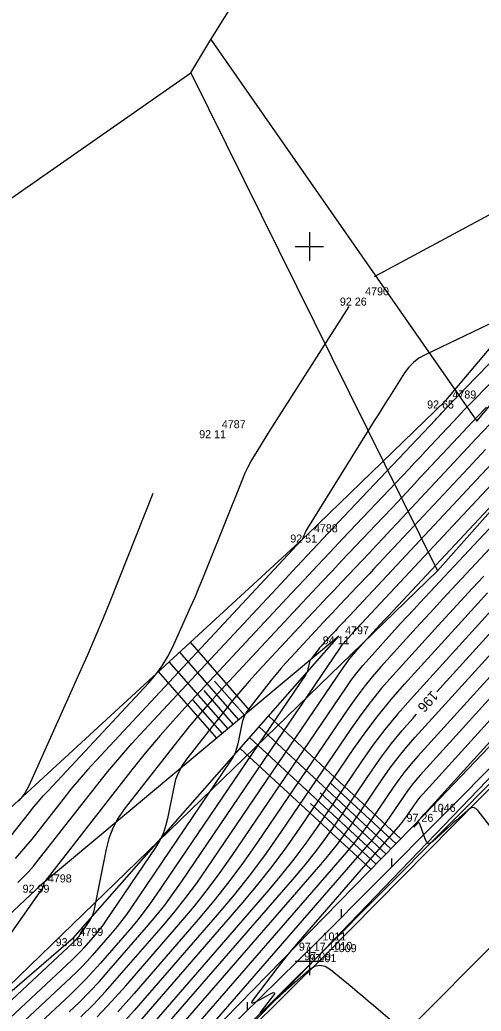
# Model space of a CAD drawing. Extents: x -711081 to -709338, y -1025122 to -1024092.
# Drawn here: x -709535.12 to -709519, y -1024226.76 to -1024192.07 of the extents above; entities that cross this region are included whole.
import ezdxf

# ---------------------------------------------------------------- set-up
doc = ezdxf.new("R2010")
doc.units = 0
for name, color, linetype in [('Ex_Contour Labels', 7, 'Continuous'), ('Ex_Major Contours', 7, 'Continuous'), ('Ex_Minor Contours', 7, 'Continuous'), ('Z_body', 7, 'Continuous'), ('Z_body_cisla', 7, 'Continuous'), ('Z_body_vysky_redukovane', 7, 'Continuous'), ('Z_hektometricka_sit', 7, 'Continuous'), ('Z_hrany_paty', 7, 'Continuous'), ('Z_katastr_hranice', 7, 'Continuous'), ('Z_katastr_vnitrni_kresba', 7, 'Continuous'), ('Z_komunikace', 7, 'Continuous'), ('Z_obruba', 7, 'Continuous'), ('Z_pole_rozhranni', 7, 'Continuous'), ('Z_svodidla', 7, 'Continuous'), ('Z_svodidla_znacky', 7, 'Continuous'), ('Z_technicke_srafy', 7, 'Continuous'), ('Z_vdz12_prerusovana', 7, 'Continuous')]:
    doc.layers.add(name, color=color, linetype=linetype)

# ---------------------------------------------------------------- blocks, each defined once
blk = doc.blocks.new('POINT_DISPLAY')
blk.add_line((0, 0), (0, 0))
blk = doc.blocks.new('Z529')
blk.add_line((0, 0), (0.2, 0.2))

msp = doc.modelspace()

# ---------------------------------------------------------------- linework, layer by layer
at = {"layer": 'Ex_Major Contours'}
for points in [[(-709513.489, -1024199.432), (-709519.207, -1024205.327), (-709519.401, -1024205.529), (-709519.595, -1024205.732), (-709519.788, -1024205.935), (-709519.979, -1024206.139), (-709520.744, -1024206.958), (-709520.936, -1024207.163), (-709521.127, -1024207.367), (-709521.319, -1024207.571), (-709521.512, -1024207.775), (-709523.826, -1024210.22), (-709524.276, -1024210.695), (-709524.724, -1024211.172), (-709525.172, -1024211.649), (-709525.619, -1024212.128), (-709529.119, -1024215.882), (-709529.672, -1024216.488), (-709530.211, -1024217.105), (-709530.736, -1024217.734), (-709531.248, -1024218.375), (-709534.25, -1024222.217), (-709534.262, -1024222.235), (-709534.272, -1024222.255), (-709534.28, -1024222.275), (-709534.286, -1024222.296), (-709534.303, -1024222.384), (-709534.308, -1024222.406), (-709534.316, -1024222.427), (-709534.326, -1024222.446), (-709534.337, -1024222.465), (-709538.027, -1024227.713)], [(-709518.391, -1024207.35), (-709518.998, -1024207.996), (-709523.6, -1024212.924), (-709523.644, -1024212.971), (-709523.688, -1024213.018), (-709523.733, -1024213.065), (-709523.777, -1024213.113), (-709523.956, -1024213.301), (-709524, -1024213.348), (-709524.045, -1024213.395), (-709524.089, -1024213.443), (-709524.133, -1024213.49), (-709524.48, -1024213.862), (-709524.535, -1024213.922), (-709524.588, -1024213.983), (-709524.641, -1024214.046), (-709524.691, -1024214.109), (-709524.929, -1024214.414), (-709524.958, -1024214.455), (-709524.981, -1024214.498), (-709524.998, -1024214.544), (-709525.011, -1024214.592), (-709525.049, -1024214.79), (-709525.061, -1024214.839), (-709525.078, -1024214.885), (-709525.099, -1024214.93), (-709525.125, -1024214.972), (-709530.354, -1024222.688), (-709530.574, -1024223.003), (-709530.804, -1024223.312), (-709531.043, -1024223.613), (-709531.29, -1024223.908), (-709532.299, -1024225.072), (-709532.555, -1024225.359), (-709532.818, -1024225.64), (-709533.088, -1024225.913), (-709533.366, -1024226.179), (-709540.114, -1024232.482)], [(-709535.166, -1024219.412), (-709535.052, -1024219.279), (-709534.95, -1024219.139), (-709534.86, -1024218.99), (-709534.782, -1024218.834), (-709533.029, -1024214.931), (-709532.754, -1024214.309), (-709532.485, -1024213.684), (-709532.223, -1024213.056), (-709531.968, -1024212.426), (-709530.457, -1024208.634)], [(-709516.835, -1024208.588), (-709520.016, -1024211.994), (-709520.329, -1024212.331), (-709520.641, -1024212.669), (-709520.952, -1024213.008), (-709521.262, -1024213.349), (-709522.499, -1024214.713), (-709522.801, -1024215.059), (-709523.091, -1024215.415), (-709523.369, -1024215.781), (-709523.633, -1024216.157), (-709526.81, -1024220.845), (-709527.299, -1024221.544), (-709527.809, -1024222.229), (-709528.339, -1024222.898), (-709528.888, -1024223.551), (-709531.127, -1024226.135), (-709531.695, -1024226.773)], [(-709513.369, -1024210.699), (-709521.039, -1024219.161), (-709521.118, -1024219.25), (-709521.193, -1024219.343), (-709521.265, -1024219.437), (-709521.333, -1024219.535), (-709521.601, -1024219.93), (-709521.669, -1024220.027), (-709521.74, -1024220.123), (-709521.814, -1024220.216), (-709521.891, -1024220.307), (-709525.386, -1024224.341), (-709525.569, -1024224.555), (-709525.749, -1024224.772), (-709525.925, -1024224.992), (-709526.098, -1024225.215), (-709526.95, -1024226.33), (-709527.011, -1024226.422), (-709527.018, -1024226.468), (-709526.971, -1024226.469), (-709526.871, -1024226.424), (-709526.362, -1024226.152), (-709526.262, -1024226.107), (-709526.216, -1024226.108), (-709526.224, -1024226.153), (-709526.285, -1024226.244), (-709526.728, -1024226.81)], [(-709520.547, -1024215.588), (-709517.58, -1024212.316)], [(-709542.662, -1024240.54), (-709534.315, -1024231.713), (-709534.064, -1024231.451), (-709533.808, -1024231.193), (-709533.548, -1024230.939), (-709533.284, -1024230.689), (-709532.221, -1024229.696), (-709531.959, -1024229.444), (-709531.704, -1024229.186), (-709531.455, -1024228.921), (-709531.213, -1024228.649), (-709525.509, -1024222.067), (-709525.137, -1024221.625), (-709524.779, -1024221.173), (-709524.434, -1024220.71), (-709524.103, -1024220.237), (-709522.806, -1024218.323), (-709522.474, -1024217.851), (-709522.126, -1024217.391), (-709521.762, -1024216.944), (-709521.382, -1024216.51), (-709521.252, -1024216.366)], [(-709526.702, -1024226.834), (-709526.364, -1024226.517), (-709526.28, -1024226.438), (-709526.194, -1024226.36), (-709526.108, -1024226.283), (-709526.022, -1024226.206), (-709525.002, -1024225.307), (-709524.818, -1024225.184), (-709524.632, -1024225.142), (-709524.446, -1024225.178), (-709524.258, -1024225.294), (-709523.501, -1024225.919), (-709523.314, -1024226.075), (-709523.126, -1024226.232), (-709522.94, -1024226.389), (-709522.754, -1024226.547), (-709522.011, -1024227.182)]]:
    msp.add_lwpolyline(points, dxfattribs=at)
at = {"layer": 'Ex_Minor Contours'}
for points in [[(-709522.721, -1024201.052), (-709515.788, -1024197.315), (-709515.172, -1024196.959), (-709514.581, -1024196.569), (-709514.013, -1024196.145), (-709513.469, -1024195.686), (-709511.342, -1024193.784), (-709510.825, -1024193.296), (-709510.336, -1024192.781), (-709509.876, -1024192.241), (-709509.445, -1024191.675)], [(-709535.19, -1024222.252), (-709535, -1024222.069), (-709534.818, -1024221.879), (-709534.644, -1024221.681), (-709534.477, -1024221.476), (-709532.438, -1024218.866), (-709532.038, -1024218.366), (-709531.628, -1024217.875), (-709531.208, -1024217.394), (-709530.777, -1024216.921), (-709525.99, -1024211.787), (-709525.443, -1024211.201), (-709524.894, -1024210.616), (-709524.345, -1024210.032), (-709523.794, -1024209.449), (-709520.596, -1024206.071), (-709520.541, -1024206.013), (-709520.486, -1024205.955), (-709520.432, -1024205.897), (-709520.377, -1024205.838), (-709520.158, -1024205.604), (-709520.104, -1024205.546), (-709520.049, -1024205.488), (-709519.993, -1024205.43), (-709519.938, -1024205.372), (-709513.486, -1024198.719)], [(-709535.396, -1024220.589), (-709534.781, -1024219.801), (-709534.625, -1024219.606), (-709534.465, -1024219.415), (-709534.301, -1024219.227), (-709534.132, -1024219.042), (-709530.61, -1024215.265), (-709530.363, -1024214.977), (-709530.142, -1024214.672), (-709529.946, -1024214.349), (-709529.777, -1024214.01), (-709529.151, -1024212.617), (-709528.997, -1024212.268), (-709528.846, -1024211.917), (-709528.699, -1024211.565), (-709528.556, -1024211.211), (-709527.328, -1024208.13), (-709527.239, -1024207.921), (-709527.142, -1024207.716), (-709527.035, -1024207.516), (-709526.92, -1024207.321), (-709526.44, -1024206.547), (-709526.32, -1024206.354), (-709526.199, -1024206.161), (-709526.078, -1024205.969), (-709525.956, -1024205.777), (-709523.614, -1024202.099)], [(-709518.471, -1024202.608), (-709520.955, -1024203.792), (-709521.168, -1024203.912), (-709521.358, -1024204.057), (-709521.525, -1024204.227), (-709521.67, -1024204.424), (-709522.202, -1024205.261), (-709522.335, -1024205.47), (-709522.468, -1024205.68), (-709522.599, -1024205.89), (-709522.73, -1024206.1), (-709525.118, -1024209.952), (-709525.129, -1024209.97), (-709525.139, -1024209.99), (-709525.148, -1024210.009), (-709525.157, -1024210.029), (-709525.194, -1024210.123), (-709525.2, -1024210.137), (-709525.206, -1024210.151), (-709525.211, -1024210.164), (-709525.217, -1024210.178), (-709525.241, -1024210.231), (-709525.248, -1024210.244), (-709525.255, -1024210.257), (-709525.264, -1024210.268), (-709525.273, -1024210.279), (-709532.454, -1024217.982), (-709532.754, -1024218.31), (-709533.047, -1024218.645), (-709533.332, -1024218.986), (-709533.609, -1024219.334), (-709534.705, -1024220.736), (-709534.986, -1024221.081), (-709535.279, -1024221.414)], [(-709518.809, -1024205.628), (-709519.141, -1024205.976), (-709519.471, -1024206.324), (-709519.8, -1024206.674), (-709521.111, -1024208.078), (-709521.439, -1024208.429), (-709521.768, -1024208.779), (-709522.097, -1024209.129), (-709522.427, -1024209.478), (-709523.859, -1024210.99), (-709524.207, -1024211.359), (-709524.554, -1024211.728), (-709524.901, -1024212.098), (-709525.247, -1024212.468), (-709527.96, -1024215.377), (-709528.388, -1024215.847), (-709528.805, -1024216.325), (-709529.212, -1024216.812), (-709529.609, -1024217.308), (-709531.471, -1024219.692), (-709531.692, -1024220.012), (-709531.872, -1024220.351), (-709532.01, -1024220.709), (-709532.107, -1024221.086), (-709532.519, -1024223.192), (-709532.545, -1024223.296), (-709532.581, -1024223.397), (-709532.627, -1024223.493), (-709532.683, -1024223.585), (-709533.012, -1024224.071), (-709533.031, -1024224.098), (-709533.05, -1024224.124), (-709533.071, -1024224.15), (-709533.092, -1024224.175), (-709533.178, -1024224.274), (-709533.2, -1024224.299), (-709533.222, -1024224.323), (-709533.245, -1024224.346), (-709533.269, -1024224.369), (-709543.37, -1024233.804)], [(-709518.688, -1024206.219), (-709519.155, -1024206.713), (-709519.621, -1024207.21), (-709521.916, -1024209.667), (-709522.162, -1024209.93), (-709522.408, -1024210.192), (-709522.655, -1024210.454), (-709522.902, -1024210.715), (-709523.891, -1024211.76), (-709524.138, -1024212.022), (-709524.385, -1024212.284), (-709524.631, -1024212.546), (-709524.876, -1024212.809), (-709526.8, -1024214.872), (-709527.103, -1024215.205), (-709527.4, -1024215.544), (-709527.688, -1024215.89), (-709527.969, -1024216.242), (-709529.29, -1024217.933), (-709529.447, -1024218.16), (-709529.575, -1024218.4), (-709529.673, -1024218.654), (-709529.742, -1024218.921), (-709529.956, -1024220.018), (-709530.023, -1024220.287), (-709530.115, -1024220.545), (-709530.233, -1024220.792), (-709530.377, -1024221.029), (-709532.126, -1024223.61), (-709532.212, -1024223.733), (-709532.302, -1024223.853), (-709532.395, -1024223.971), (-709532.491, -1024224.086), (-709532.885, -1024224.54), (-709532.985, -1024224.652), (-709533.088, -1024224.762), (-709533.193, -1024224.868), (-709533.301, -1024224.972), (-709542.284, -1024233.364)], [(-709518.839, -1024207.103), (-709519.442, -1024207.745), (-709522.758, -1024211.295), (-709522.903, -1024211.45), (-709523.048, -1024211.605), (-709523.194, -1024211.76), (-709523.34, -1024211.914), (-709523.923, -1024212.531), (-709524.069, -1024212.685), (-709524.215, -1024212.84), (-709524.36, -1024212.994), (-709524.505, -1024213.15), (-709525.64, -1024214.367), (-709525.819, -1024214.564), (-709525.994, -1024214.764), (-709526.164, -1024214.968), (-709526.33, -1024215.176), (-709527.11, -1024216.173), (-709527.203, -1024216.307), (-709527.278, -1024216.449), (-709527.336, -1024216.599), (-709527.376, -1024216.757), (-709527.503, -1024217.404), (-709527.542, -1024217.563), (-709527.597, -1024217.715), (-709527.666, -1024217.861), (-709527.751, -1024218.001), (-709531.24, -1024223.149), (-709531.393, -1024223.368), (-709531.553, -1024223.583), (-709531.719, -1024223.792), (-709531.891, -1024223.997), (-709532.592, -1024224.806), (-709532.77, -1024225.006), (-709532.953, -1024225.201), (-709533.141, -1024225.391), (-709533.334, -1024225.576), (-709541.199, -1024232.923)], [(-709533.399, -1024226.783), (-709533.036, -1024226.435), (-709532.683, -1024226.078), (-709532.34, -1024225.713), (-709532.006, -1024225.337), (-709530.69, -1024223.819), (-709530.367, -1024223.434), (-709530.055, -1024223.041), (-709529.756, -1024222.639), (-709529.468, -1024222.227), (-709523.917, -1024214.036), (-709523.875, -1024213.977), (-709523.832, -1024213.919), (-709523.786, -1024213.863), (-709523.739, -1024213.809), (-709523.544, -1024213.594), (-709523.495, -1024213.541), (-709523.446, -1024213.487), (-709523.397, -1024213.434), (-709523.348, -1024213.381), (-709518.457, -1024208.144)], [(-709532.984, -1024226.957), (-709532.549, -1024226.517), (-709532.125, -1024226.066), (-709531.713, -1024225.603), (-709530.089, -1024223.729), (-709529.691, -1024223.255), (-709529.306, -1024222.77), (-709528.937, -1024222.274), (-709528.582, -1024221.766), (-709523.822, -1024214.743), (-709523.706, -1024214.578), (-709523.585, -1024214.418), (-709523.458, -1024214.262), (-709523.325, -1024214.11), (-709522.783, -1024213.512), (-709522.648, -1024213.363), (-709522.511, -1024213.214), (-709522.375, -1024213.066), (-709522.237, -1024212.919), (-709517.916, -1024208.292)], [(-709532.414, -1024226.956), (-709531.91, -1024226.419), (-709531.42, -1024225.869), (-709529.489, -1024223.64), (-709529.015, -1024223.077), (-709528.558, -1024222.5), (-709528.118, -1024221.909), (-709527.696, -1024221.305), (-709523.728, -1024215.45), (-709523.537, -1024215.179), (-709523.338, -1024214.916), (-709523.13, -1024214.66), (-709522.912, -1024214.411), (-709522.023, -1024213.43), (-709521.8, -1024213.186), (-709521.576, -1024212.942), (-709521.352, -1024212.699), (-709521.126, -1024212.456), (-709517.375, -1024208.44)], [(-709517.837, -1024221.37), (-709519.098, -1024219.75), (-709519.183, -1024219.668), (-709519.273, -1024219.635), (-709519.367, -1024219.652), (-709519.466, -1024219.717), (-709519.873, -1024220.082), (-709519.973, -1024220.171), (-709520.072, -1024220.26), (-709520.171, -1024220.349), (-709520.27, -1024220.439), (-709520.7, -1024220.826), (-709520.777, -1024220.878), (-709520.842, -1024220.885), (-709520.896, -1024220.848), (-709520.939, -1024220.765), (-709521.137, -1024220.206), (-709521.151, -1024220.178), (-709521.169, -1024220.166), (-709521.19, -1024220.17), (-709521.215, -1024220.189), (-709521.32, -1024220.297), (-709521.341, -1024220.317), (-709521.349, -1024220.323), (-709521.344, -1024220.314), (-709521.327, -1024220.291), (-709521.171, -1024220.086), (-709521.153, -1024220.063), (-709521.134, -1024220.04), (-709521.115, -1024220.017), (-709521.096, -1024219.994), (-709520.986, -1024219.868), (-709520.98, -1024219.86), (-709520.975, -1024219.853), (-709520.965, -1024219.838), (-709520.959, -1024219.83), (-709520.953, -1024219.823), (-709512.316, -1024210.295)], [(-709514.422, -1024211.103), (-709521.125, -1024218.498), (-709521.279, -1024218.674), (-709521.426, -1024218.855), (-709521.567, -1024219.041), (-709521.701, -1024219.232), (-709522.226, -1024220.006), (-709522.36, -1024220.198), (-709522.5, -1024220.385), (-709522.645, -1024220.568), (-709522.795, -1024220.747), (-709530.314, -1024229.423)], [(-709518.905, -1024211.532), (-709519.306, -1024211.963), (-709519.706, -1024212.396), (-709520.105, -1024212.831), (-709520.501, -1024213.267), (-709522.085, -1024215.014), (-709522.473, -1024215.457), (-709522.844, -1024215.913), (-709523.2, -1024216.382), (-709523.538, -1024216.863), (-709525.98, -1024220.467), (-709526.508, -1024221.222), (-709527.058, -1024221.96), (-709527.629, -1024222.681), (-709528.222, -1024223.386), (-709531.121, -1024226.731), (-709531.621, -1024227.293)], [(-709515.475, -1024211.507), (-709521.21, -1024217.835), (-709521.44, -1024218.097), (-709521.659, -1024218.367), (-709521.869, -1024218.644), (-709522.07, -1024218.929), (-709522.852, -1024220.083), (-709523.052, -1024220.369), (-709523.259, -1024220.648), (-709523.475, -1024220.921), (-709523.7, -1024221.187), (-709531.275, -1024229.928)], [(-709531.244, -1024229.289), (-709524.604, -1024221.627), (-709524.306, -1024221.273), (-709524.019, -1024220.91), (-709523.743, -1024220.539), (-709523.478, -1024220.16), (-709522.438, -1024218.626), (-709522.172, -1024218.247), (-709521.893, -1024217.879), (-709521.601, -1024217.521), (-709521.296, -1024217.172), (-709516.527, -1024211.912)], [(-709531.152, -1024227.371), (-709527.318, -1024222.947), (-709526.798, -1024222.329), (-709526.298, -1024221.697), (-709525.817, -1024221.051), (-709525.354, -1024220.39), (-709523.444, -1024217.57), (-709523.031, -1024216.983), (-709522.598, -1024216.412), (-709522.145, -1024215.856), (-709521.672, -1024215.315), (-709519.686, -1024213.124), (-709519.23, -1024212.623), (-709518.772, -1024212.123)], [(-709518.633, -1024212.72), (-709521.467, -1024215.847), (-709521.923, -1024216.368), (-709522.359, -1024216.903), (-709522.777, -1024217.454), (-709523.175, -1024218.02), (-709524.729, -1024220.313), (-709525.126, -1024220.88), (-709525.538, -1024221.435), (-709525.968, -1024221.977), (-709526.413, -1024222.507), (-709531.183, -1024228.01)]]:
    msp.add_lwpolyline(points, dxfattribs=at)
at = {"layer": 'Z_hektometricka_sit'}
for p, q in [((-709525, -1024199.5), (-709525, -1024200.5)), ((-709525.5, -1024200), (-709524.5, -1024200)), ((-709525, -1024224.5), (-709525, -1024225.5)), ((-709525.5, -1024225), (-709524.5, -1024225))]:
    msp.add_line(p, q, dxfattribs=at)
at = {"layer": 'Z_hrany_paty'}
for p, q in [((-709511.6, -1024210.02), (-709520.95, -1024219.85)), ((-709523.97, -1024213.64), (-709534.37, -1024222.33)), ((-709533.26, -1024224.2), (-709523.97, -1024213.64)), ((-709520.95, -1024219.85), (-709531.3, -1024230.44)), ((-709534.37, -1024222.33), (-709546.81, -1024234)), ((-709533.26, -1024224.2), (-709545.28, -1024234.58))]:
    msp.add_line(p, q, dxfattribs=at)
at = {"layer": 'Z_katastr_hranice'}
for p, q in [((-709528.44, -1024192.76), (-709509.58, -1024162.45)), ((-709519.15, -1024206.11), (-709498.74, -1024181.6)), ((-709529.14, -1024193.93), (-709528.44, -1024192.76)), ((-709528.44, -1024192.76), (-709519.15, -1024206.11)), ((-709572.72, -1024224.35), (-709529.14, -1024193.93)), ((-709529.14, -1024193.93), (-709520.52, -1024211.35)), ((-709517.57, -1024208.01), (-709520.52, -1024211.35)), ((-709520.52, -1024211.35), (-709545.19, -1024235.27))]:
    msp.add_line(p, q, dxfattribs=at)
at = {"layer": 'Z_katastr_vnitrni_kresba'}
for p, q in [((-709525.67, -1024225.85), (-709506.34, -1024205.73)), ((-709551.96, -1024252.1), (-709525.67, -1024225.85))]:
    msp.add_line(p, q, dxfattribs=at)
at = {"layer": 'Z_komunikace'}
for p, q in [((-709524.41, -1024224.76), (-709517.12, -1024217.36)), ((-709532.96, -1024233.22), (-709524.41, -1024224.76))]:
    msp.add_line(p, q, dxfattribs=at)
at = {"layer": 'Z_obruba'}
for p, q in [((-709524.55, -1024224.69), (-709517.18, -1024217.26)), ((-709533.06, -1024233.13), (-709524.55, -1024224.69))]:
    msp.add_line(p, q, dxfattribs=at)
at = {"layer": 'Z_pole_rozhranni'}
for p, q in [((-709520.23, -1024205.39), (-709513.48, -1024197.38)), ((-709525.06, -1024210.08), (-709520.23, -1024205.39)), ((-709536.28, -1024220.4), (-709525.06, -1024210.08))]:
    msp.add_line(p, q, dxfattribs=at)
at = {"layer": 'Z_svodidla'}
for p, q in [((-709524.76, -1024224.36), (-709517.49, -1024217.04)), ((-709533.4, -1024232.85), (-709524.76, -1024224.36))]:
    msp.add_line(p, q, dxfattribs=at)
at = {"layer": 'Z_technicke_srafy'}
for p, q in [((-709527.08, -1024216.24), (-709529.16, -1024213.85)), ((-709527.46, -1024216.56), (-709529.53, -1024214.19)), ((-709527.84, -1024216.88), (-709529.9, -1024214.53)), ((-709528.23, -1024217.2), (-709530.27, -1024214.87)), ((-709527.27, -1024216.4), (-709528.31, -1024215.21)), ((-709527.65, -1024216.72), (-709528.68, -1024215.54)), ((-709528.04, -1024217.04), (-709529.06, -1024215.87)), ((-709521.8, -1024220.72), (-709526.42, -1024216.43)), ((-709522.15, -1024221.08), (-709526.76, -1024216.81)), ((-709522.5, -1024221.43), (-709527.09, -1024217.18)), ((-709522.85, -1024221.79), (-709527.42, -1024217.56)), ((-709521.97, -1024220.9), (-709524.28, -1024218.76)), ((-709522.32, -1024221.26), (-709524.62, -1024219.12)), ((-709522.67, -1024221.61), (-709524.96, -1024219.49))]:
    msp.add_line(p, q, dxfattribs=at)
at = {"layer": 'Z_vdz12_prerusovana'}
msp.add_line((-709521.84, -1024227.7), (-709514.25, -1024220.06), dxfattribs=at)

# ---------------------------------------------------------------- block references
at = {"layer": 'Z_body'}
for p in [(-709523.28, -1024201.79), (-709520.23, -1024205.39), (-709528.29, -1024206.43), (-709525.06, -1024210.08), (-709523.97, -1024213.64), (-709520.95, -1024219.85), (-709534.37, -1024222.33), (-709533.26, -1024224.2), (-709524.76, -1024224.36), (-709524.55, -1024224.69), (-709524.41, -1024224.76)]:
    msp.add_blockref('POINT_DISPLAY', p, dxfattribs=at)
at = {"layer": 'Z_svodidla_znacky'}
for p, rotation in [((-709520.36, -1024219.93), 45.2), ((-709522.12, -1024221.7), 45.2), ((-709523.88, -1024223.47), 45.2), ((-709527.16, -1024226.72), 44.5)]:
    msp.add_blockref('Z529', p, dxfattribs=dict(at, rotation=rotation))

# ---------------------------------------------------------------- texts
at = {"layer": 'Ex_Contour Labels'}
msp.add_text('196', height=0.35, rotation=227.8084, dxfattribs=at).set_placement((-709520.72, -1024215.519))
at = {"layer": 'Z_body_cisla'}
for s, p in [('4790', (-709523.05, -1024201.71)), ('4789', (-709520, -1024205.32)), ('4787', (-709528.06, -1024206.36)), ('4788', (-709524.84, -1024210)), ('4797', (-709523.75, -1024213.57)), ('1046', (-709520.72, -1024219.78)), ('4798', (-709534.14, -1024222.25)), ('4799', (-709533.04, -1024224.12)), ('1011', (-709524.54, -1024224.28)), ('1010', (-709524.33, -1024224.61)), ('1009', (-709524.18, -1024224.69))]:
    msp.add_text(s, height=0.28, dxfattribs=at).set_placement(p)
at = {"layer": 'Z_body_vysky_redukovane'}
for s, p in [('92 26', (-709523.933, -1024202.07)), ('92 65', (-709520.883, -1024205.67)), ('92 11', (-709528.85, -1024206.71)), ('92 51', (-709525.667, -1024210.36)), ('94 11', (-709524.53, -1024213.92)), ('97 26', (-709521.603, -1024220.13)), ('92 99', (-709535.023, -1024222.61)), ('93 18', (-709533.867, -1024224.48)), ('97 17', (-709525.367, -1024224.64)), ('97 09', (-709525.18, -1024224.97)), ('97 01', (-709524.993, -1024225.04))]:
    msp.add_text(s, height=0.28, dxfattribs=at).set_placement(p)

doc.saveas('drawing.dxf')
